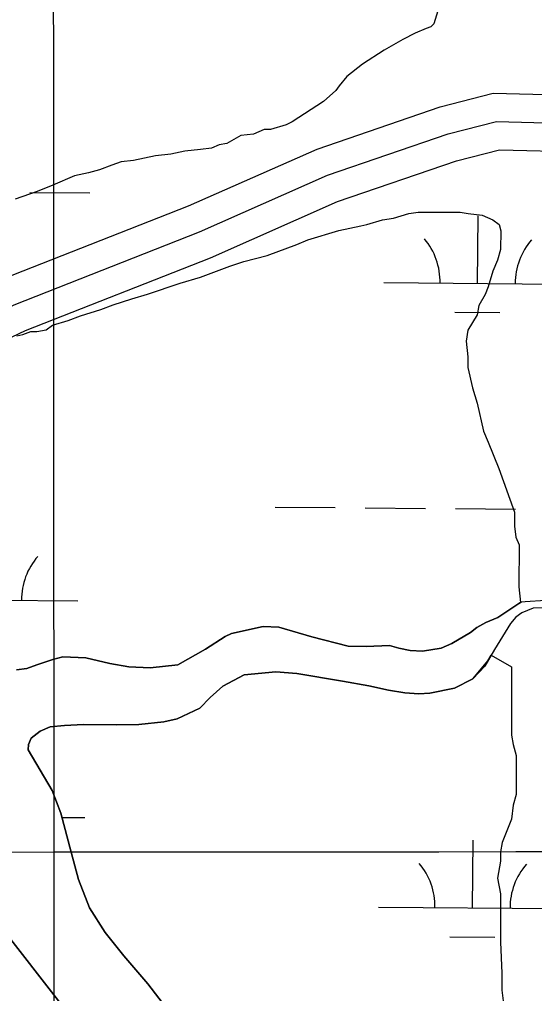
# Model space of a CAD drawing. Extents: x 3271442 to 3309282, y 752266 to 777610.
# Drawn here: x 3301790 to 3302064, y 763634 to 764153 of the extents above; entities that cross this region are included whole.
import ezdxf

# ---------------------------------------------------------------- set-up
doc = ezdxf.new("R2010")
doc.units = 0
for name, color, linetype in [('V-GRID-MAJR', 7, 'Continuous'), ('V-ROAD-CNTR', 7, 'Continuous'), ('V-SITE-VEGE', 7, 'Continuous'), ('V-TOPO-SHOR', 7, 'Continuous'), ('V-WETL-SWMP', 7, 'Continuous')]:
    doc.layers.add(name, color=color, linetype=linetype)

msp = doc.modelspace()

# ---------------------------------------------------------------- linework, layer by layer
at = {"layer": 'V-GRID-MAJR'}
for points in [[(3301812.031, 757649.285), (3301808.505, 763709.27), (3301804.978, 769771.196), (3301801.452, 775833.156), (3301801.451, 775835.062)], [(3275589.54, 763703.55), (3280833.333, 763703.169), (3286077.126, 763703.55), (3291320.919, 763704.694), (3296564.7120000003, 763706.601), (3301808.505, 763709.27), (3307052.2970000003, 763712.703), (3307052.298, 763712.703)]]:
    msp.add_spline(points, degree=3, dxfattribs=at)
at = {"layer": 'V-ROAD-CNTR'}
for points in [[(3301435.7230912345, 763808.3213561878), (3301494.051974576, 763846.701279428), (3301578.463805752, 763905.8691610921), (3301643.622675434, 763951.24007035), (3301657.026648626, 763955.4820618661), (3301781.267400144, 764014.5049438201), (3301880.108202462, 764053.4788658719), (3301948.4740657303, 764083.6808054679), (3302014.0459345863, 764106.090760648), (3302042.190878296, 764113.3687460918), (3302091.4417797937, 764112.1487485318), (3302138.089686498, 764105.923760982), (3302194.080574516, 764091.872789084), (3302265.24343219, 764073.401826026), (3302358.950244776, 764051.9318689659), (3302422.469117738, 764032.94990693)], [(3301443.721075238, 763795.628381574), (3301502.480957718, 763834.2913042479), (3301587.0547885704, 763893.5731856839), (3301650.322662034, 763937.6270975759), (3301662.5336376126, 763941.4920898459), (3301787.2433881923, 764000.737971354), (3301885.892190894, 764039.635893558), (3301953.940054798, 764069.696833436), (3302018.354925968, 764091.7117894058), (3302043.9158748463, 764098.321776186), (3302090.260782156, 764097.173778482), (3302135.262692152, 764091.1677904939), (3302190.370581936, 764077.338818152), (3302261.68343931, 764058.8288551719), (3302355.12325243, 764037.41989799), (3302418.10312647, 764018.598935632)], [(3301451.7190592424, 763782.9354069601), (3301510.90994086, 763821.881329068), (3301595.645771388, 763881.2772102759), (3301657.022648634, 763924.0141248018), (3301668.0406265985, 763927.502117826), (3301793.21937624, 763986.970998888), (3301891.676179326, 764025.7929212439), (3301959.406043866, 764055.7128614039), (3302022.6639173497, 764077.3328181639), (3302045.6408713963, 764083.2748062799), (3302089.079784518, 764082.1988084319), (3302132.4356978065, 764076.4118200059), (3302186.660589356, 764062.80484722), (3302258.12344643, 764044.2558843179), (3302351.296260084, 764022.9079270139), (3302413.7371352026, 764004.247964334)]]:
    msp.add_lwpolyline(points, dxfattribs=at)
at = {"layer": 'V-SITE-VEGE'}
for points in [[(3302014.883, 764164.431), (3302010.725, 764150.355), (3302009.0670000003, 764148.7000000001), (3302006.582, 764147.875), (3302000.7800000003, 764145.397), (3301994.153, 764142.091), (3301984.208, 764136.304), (3301972.606, 764128.861), (3301964.316, 764122.246), (3301960.169, 764117.28), (3301958.5100000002, 764114.7980000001), (3301951.878, 764109.006), (3301935.304, 764098.258), (3301931.988, 764096.605), (3301923.704, 764094.1290000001), (3301920.39, 764094.131)], [(3301920.39, 764094.131), (3301914.59, 764091.653), (3301907.965, 764090.832), (3301900.504, 764086.697), (3301896.363, 764085.876), (3301892.222, 764084.225), (3301886.4220000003, 764083.402), (3301878.14, 764082.585), (3301870.683, 764080.932), (3301862.399, 764080.115), (3301850.803, 764077.643), (3301844.176, 764076.8200000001), (3301839.205, 764075.169), (3301832.576, 764072.693), (3301826.776, 764071.04), (3301819.321, 764069.394), (3301807.722, 764064.435), (3301799.435, 764061.132), (3301787.835, 764057.003)], [(3301788.5870000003, 763984.1190000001), (3301791.901, 763984.942), (3301796.044, 763986.595), (3301799.357, 763986.593), (3301804.328, 763987.414), (3301807.644, 763989.8960000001), (3301815.928, 763992.372), (3301822.555, 763994.853), (3301833.326, 763998.152), (3301839.955, 764000.63), (3301849.896, 764003.931), (3301858.178, 764006.407), (3301875.58, 764012.187), (3301886.35, 764015.488), (3301902.093, 764021.27), (3301909.548, 764023.746), (3301921.975, 764027.045), (3301937.718, 764032.827), (3301943.518, 764035.305), (3301960.089, 764040.257), (3301971.686, 764042.729), (3301974.998, 764043.554), (3301983.284, 764046.03), (3301989.082, 764046.851), (3301997.366, 764049.327), (3302002.3370000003, 764050.1510000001), (3302024.699, 764050.126), (3302028.84, 764049.295), (3302036.293, 764048.459), (3302042.086, 764045.9670000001), (3302045.398, 764043.478), (3302046.221, 764040.165), (3302046.211, 764030.228), (3302044.548, 764024.432), (3302042.06, 764018.636), (3302039.565, 764010.356), (3302037.904, 764006.2170000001), (3302034.585, 764000.4230000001), (3302033.751, 763995.455), (3302028.774, 763987.179), (3302027.9390000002, 763981.381), (3302028.758, 763973.099), (3302028.752, 763967.301), (3302031.2260000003, 763956.53), (3302033.702, 763948.246), (3302036.999, 763933.335), (3302039.477, 763927.535), (3302045.261, 763913.449), (3302053.518, 763890.251), (3302053.5100000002, 763882.796), (3302054.3310000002, 763876.998), (3302055.984, 763872.853), (3302055.9620000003, 763850.493), (3302056.781, 763842.211), (3302044.694, 763834.2220000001), (3302038.4, 763831.539), (3302033.571, 763828.797), (3302030.208, 763826.161)], [(3302030.208, 763826.161), (3302020.21, 763820.365), (3302014.574, 763817.819), (3302004.577, 763816.259), (3301998.075, 763816.515), (3301991.941, 763817.897), (3301987.108, 763819.224), (3301974.5500000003, 763818.743), (3301965.112, 763818.952), (3301945.767, 763823.947), (3301928.056, 763829.0380000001), (3301919.761, 763829.366), (3301902.843, 763825.634), (3301899.5270000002, 763824.135), (3301889.003, 763817.385), (3301874.341, 763809.005), (3301859.62, 763807.305), (3301848.2430000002, 763807.9130000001), (3301838.214, 763809.613), (3301825.308, 763812.726), (3301813.114, 763813.205), (3301807.846, 763811.784), (3301799.269, 763809.027), (3301793.977, 763806.955), (3301788.417, 763806.359)], [(3301870.153, 763623.851), (3301858.379, 763639.133), (3301845.607, 763653.965), (3301835.6750000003, 763666.409), (3301827.401, 763679.598), (3301821.478, 763694.649), (3301817.488, 763709.136), (3301812.117, 763729.868), (3301807.38, 763741.941), (3301801.129, 763752.7710000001), (3301794.717, 763763.609), (3301794.8310000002, 763766.535), (3301796.265, 763769.898), (3301800.971, 763773.621), (3301806.4390000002, 763776.011), (3301813.958, 763776.693), (3301824.071, 763777.109), (3301841.657, 763777.0700000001), (3301853.552, 763777.253), (3301866.954, 763778.518), (3301874.023, 763780.193), (3301886.1350000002, 763785.905), (3301891.569, 763791.554), (3301898.323, 763797.64), (3301909.628, 763803.547), (3301926.465, 763805.161), (3301937.669, 763804.397), (3301962.102, 763800.3420000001), (3301976.008, 763797.841), (3301986.5, 763795.474), (3301995.236, 763793.991), (3302002.708, 763793.534), (3302008.579, 763793.79), (3302021.717, 763796.53), (3302031.357, 763801.525), (3302039.4220000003, 763811.108), (3302041.124, 763814.098), (3302052.054, 763807.88), (3302052.015, 763771.438), (3302052.838, 763766.47), (3302054.487, 763760.672), (3302054.467, 763739.965), (3302052.806, 763734.169), (3302051.968, 763726.714), (3302046.985, 763714.297), (3302046.154, 763709.329), (3302046.148, 763704.36), (3302044.481, 763695.251), (3302046.129, 763686.966), (3302046.103, 763661.2930000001), (3302046.916, 763644.726), (3302046.903, 763635.617), (3302049.367, 763615.737)], [(3301776.526, 763673.781), (3301815.75, 763623.5480000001)]]:
    msp.add_lwpolyline(points, dxfattribs=at)
at = {"layer": 'V-TOPO-SHOR'}
for points in [[(3301788.418, 763806.359), (3301793.978, 763806.955), (3301799.27, 763809.027), (3301807.847, 763811.783), (3301813.114, 763813.205), (3301825.308, 763812.725), (3301838.214, 763809.612), (3301848.2430000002, 763807.914), (3301859.619, 763807.304), (3301874.342, 763809.005), (3301889.002, 763817.385), (3301899.5270000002, 763824.136), (3301902.842, 763825.634), (3301919.762, 763829.365), (3301928.055, 763829.039), (3301945.767, 763823.946), (3301965.113, 763818.951), (3301974.549, 763818.742), (3301987.108, 763819.225), (3301991.941, 763817.895), (3301998.074, 763816.514), (3302004.578, 763816.258), (3302014.573, 763817.819), (3302020.21, 763820.366), (3302030.2090000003, 763826.161), (3302033.5700000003, 763828.797), (3302038.4, 763831.5380000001), (3302044.694, 763834.2220000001), (3302054.555, 763840.674), (3302057.234, 763842.523), (3302059.198, 763842.7710000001), (3302070.13, 763843.318)], [(3302079.595, 763839.689), (3302063.453, 763839.184), (3302057.491, 763836.65), (3302054.306, 763834.333), (3302051.407, 763831.027), (3302042.884, 763817.194), (3302037.811, 763808.275), (3302031.357, 763801.5260000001), (3302021.715, 763796.531), (3302008.58, 763793.791), (3302002.707, 763793.534), (3301995.234, 763793.99), (3301986.499, 763795.474), (3301976.007, 763797.841), (3301962.1010000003, 763800.3420000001), (3301937.67, 763804.397), (3301926.464, 763805.1630000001), (3301909.627, 763803.546), (3301898.322, 763797.64), (3301891.568, 763791.554), (3301886.1350000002, 763785.905), (3301874.023, 763780.194), (3301866.954, 763778.518), (3301853.551, 763777.253), (3301841.656, 763777.0700000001), (3301824.0700000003, 763777.11), (3301813.958, 763776.694), (3301806.44, 763776.012), (3301800.972, 763773.622), (3301796.2660000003, 763769.899), (3301794.8310000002, 763766.535), (3301794.716, 763763.609), (3301801.129, 763752.7710000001), (3301807.379, 763741.941), (3301812.116, 763729.867), (3301817.488, 763709.137), (3301821.478, 763694.649), (3301827.4, 763679.5970000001), (3301835.6750000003, 763666.407), (3301845.608, 763653.966), (3301858.378, 763639.133), (3301870.153, 763623.851)], [(3301815.75, 763623.5480000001), (3301776.526, 763673.782)]]:
    msp.add_lwpolyline(points, dxfattribs=at)
at = {"layer": 'V-WETL-SWMP'}
for p, q in [((3301795.4922168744, 764060.5421405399), (3301827.4911309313, 764060.2785715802)), ((3302033.945678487, 764012.1465161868), (3302034.242202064, 764048.1452590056)), ((3301983.947375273, 764012.5583426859), (3302083.943981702, 764011.7346896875)), ((3302021.818984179, 763996.8148934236), (3302045.818169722, 763996.6172167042)), ((3301926.11630758, 763892.9597330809), (3301958.115221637, 763892.6961641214)), ((3301974.1146786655, 763892.5643796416), (3302006.113592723, 763892.3008106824)), ((3302022.1130497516, 763892.1690262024), (3302054.111963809, 763891.905457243)), ((3301747.5937777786, 763843.6865185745), (3301821.1099070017, 763843.0809802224)), ((3301812.674097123, 763727.7146640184), (3301824.7509647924, 763727.6151891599)), ((3302031.205512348, 763679.4831337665), (3302031.502035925, 763715.4818765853)), ((3301981.2072091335, 763679.8949602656), (3302081.203815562, 763679.0713072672)), ((3302019.07881804, 763664.1515110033), (3302043.0780035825, 763663.9538342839))]:
    msp.add_line(p, q, dxfattribs=at)
for points in [[(3301788.418, 763806.359), (3301793.978, 763806.955), (3301799.27, 763809.027), (3301807.847, 763811.783), (3301813.114, 763813.205), (3301825.308, 763812.725), (3301838.214, 763809.612), (3301848.2430000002, 763807.914), (3301859.619, 763807.304), (3301874.342, 763809.005), (3301889.002, 763817.385), (3301899.5270000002, 763824.136), (3301902.842, 763825.634), (3301919.762, 763829.365), (3301928.055, 763829.039), (3301945.767, 763823.946), (3301965.113, 763818.951), (3301974.549, 763818.742), (3301987.108, 763819.225), (3301991.941, 763817.895), (3301998.074, 763816.514), (3302004.578, 763816.258), (3302014.573, 763817.819), (3302020.21, 763820.366), (3302030.2090000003, 763826.161), (3302033.5700000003, 763828.797), (3302038.4, 763831.5380000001), (3302044.694, 763834.2220000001), (3302054.555, 763840.674), (3302057.234, 763842.523), (3302059.198, 763842.7710000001), (3302070.13, 763843.318)], [(3302079.595, 763839.689), (3302063.453, 763839.184), (3302057.491, 763836.65), (3302054.306, 763834.333), (3302051.407, 763831.027), (3302042.884, 763817.194), (3302037.811, 763808.275), (3302031.357, 763801.5260000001), (3302021.715, 763796.531), (3302008.58, 763793.791), (3302002.707, 763793.534), (3301995.234, 763793.99), (3301986.499, 763795.474), (3301976.007, 763797.841), (3301962.1010000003, 763800.3420000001), (3301937.67, 763804.397), (3301926.464, 763805.1630000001), (3301909.627, 763803.546), (3301898.322, 763797.64), (3301891.568, 763791.554), (3301886.1350000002, 763785.905), (3301874.023, 763780.194), (3301866.954, 763778.518), (3301853.551, 763777.253), (3301841.656, 763777.0700000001), (3301824.0700000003, 763777.11), (3301813.958, 763776.694), (3301806.44, 763776.012), (3301800.972, 763773.622), (3301796.2660000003, 763769.899), (3301794.8310000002, 763766.535), (3301794.716, 763763.609), (3301801.129, 763752.7710000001), (3301807.379, 763741.941), (3301812.116, 763729.867), (3301817.488, 763709.137), (3301821.478, 763694.649), (3301827.4, 763679.5970000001), (3301835.6750000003, 763666.407), (3301845.608, 763653.966), (3301858.378, 763639.133), (3301870.153, 763623.851)], [(3301815.75, 763623.5480000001), (3301776.526, 763673.782)]]:
    msp.add_lwpolyline(points, dxfattribs=at)
for centre, radius, start, end in [((3301978.708527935, 764013.0763128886), 35.24628790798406, 358.7562569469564, 40.29991528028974), ((3302089.1906507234, 764012.1662926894), 35.246287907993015, 138.75625242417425, 180.29991075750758), ((3301826.356576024, 763843.5125832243), 35.246287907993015, 138.75625242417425, 180.29991075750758), ((3301975.968361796, 763680.4129304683), 35.24628790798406, 358.7562569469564, 40.29991528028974), ((3302086.450484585, 763679.5029102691), 35.246287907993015, 138.75625242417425, 180.29991075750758)]:
    msp.add_arc(centre, radius, start, end, dxfattribs=at)

doc.saveas('drawing.dxf')
